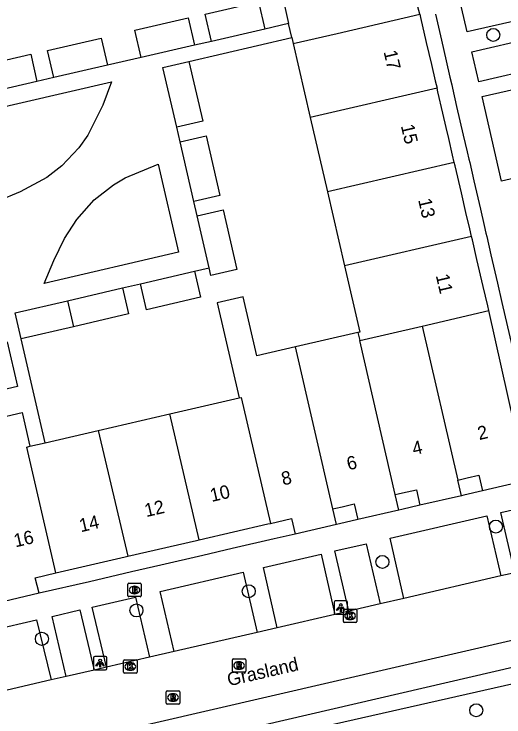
# Model space of a CAD drawing. Extents: x 156414 to 157775, y 382335 to 383765.
# Drawn here: x 157056.8 to 157093.5, y 383161.5 to 383214.1 of the extents above; entities that cross this region are included whole.
import ezdxf

# ---------------------------------------------------------------- set-up
doc = ezdxf.new("R2010")
doc.units = 0
for name, color, linetype in [('IMGEO_Boom', 7, 'Continuous'), ('IMGEO_Brandkraan', 7, 'Continuous'), ('IMGEO_Haag', 7, 'Continuous'), ('IMGEO_Kolk', 7, 'Continuous'), ('IMGEO_Lichtpunt', 7, 'Continuous'), ('IMGEO_Openbare_ruimte_label', 7, 'Continuous'), ('IMGEO_Pand', 7, 'Continuous'), ('IMGEO_Pand_nummerreeks', 7, 'Continuous'), ('IMGEO_Rijbaan_lokaal_gesloten', 7, 'Continuous'), ('IMGEO_Rioolput', 7, 'Continuous'), ('IMGEO_Voetpad_open', 7, 'Continuous')]:
    doc.layers.add(name, color=color, linetype=linetype)

msp = doc.modelspace()

# ---------------------------------------------------------------- linework, layer by layer
at = {"layer": 'IMGEO_Boom'}
for centre in [(157092.696, 383212.572), (157092.888, 383175.736), (157084.386, 383173.088), (157074.375, 383170.896), (157065.964, 383169.456), (157058.883, 383167.33), (157091.419, 383161.976)]:
    msp.add_circle(centre, 0.489, dxfattribs=at)
at = {"layer": 'IMGEO_Brandkraan'}
for p, q in [((157065.322, 383170.563), (157065.322, 383171.415)), ((157065.397, 383171.489), (157066.249, 383171.489)), ((157065.81, 383171.269), (157065.835, 383171.269)), ((157066.323, 383171.415), (157066.323, 383170.563)), ((157065.833, 383170.709), (157065.808, 383170.709)), ((157066.249, 383170.489), (157065.397, 383170.489))]:
    msp.add_line(p, q, dxfattribs=at)
for points in [[(157065.322, 383170.563), (157065.322, 383171.415)], [(157065.397, 383171.489), (157066.249, 383171.489)], [(157065.67, 383171.189), (157065.67, 383170.789), (157065.883, 383170.789)], [(157065.901, 383171.189), (157065.67, 383171.189)], [(157065.849, 383171.108), (157065.795, 383171.108), (157065.795, 383171.032)], [(157066.323, 383171.415), (157066.323, 383170.563)], [(157065.795, 383171.032), (157065.848, 383171.032)], [(157065.857, 383170.956), (157065.795, 383170.956), (157065.795, 383170.875)], [(157065.795, 383170.875), (157065.857, 383170.875)], [(157066.249, 383170.489), (157065.397, 383170.489)]]:
    msp.add_lwpolyline(points, dxfattribs=at)
for centre, radius, start, end in [((157065.399, 383171.413), 0.0765, 91.552, 178.448), ((157065.399, 383171.413), 0.0765, 91.552, 178.448), ((157065.85, 383171.07), 0.0379, 267.8285, 90.9355), ((157065.905, 383171.044), 0.145, 59.4692, 91.5367), ((157065.93, 383171.091), 0.0922, 285.5137, 58.1501), ((157066.247, 383171.413), 0.0765, 1.552, 88.448), ((157066.247, 383171.413), 0.0765, 1.552, 88.448), ((157065.399, 383170.565), 0.0765, 181.552, 268.448), ((157065.399, 383170.565), 0.0765, 181.552, 268.448), ((157065.858, 383170.915), 0.0404, 269.8759, 90.5077), ((157065.889, 383171.04), 0.251, 268.6676, 293.5347), ((157065.935, 383170.899), 0.105, 301.3115, 78.989), ((157066.247, 383170.565), 0.0765, 271.552, 358.448), ((157066.247, 383170.565), 0.0765, 271.552, 358.448)]:
    msp.add_arc(centre, radius, start, end, dxfattribs=at)
for centre, major_axis, ratio, start_param, end_param in [((157065.809, 383170.989), (-0.387, 0.002), 0.722429, 4.712389, 7.853982), ((157065.834, 383170.989), (-0.39, 0.002), 0.717154, 1.570796, 4.712389)]:
    msp.add_ellipse(centre, major_axis=major_axis, ratio=ratio, start_param=start_param, end_param=end_param, dxfattribs=at)
at = {"layer": 'IMGEO_Haag'}
msp.add_lwpolyline([(157056.885, 383155.534), (157099.819, 383165.265)], dxfattribs=at)
at = {"layer": 'IMGEO_Kolk'}
for p, q in [((157081.463, 383168.63), (157081.463, 383169.482)), ((157081.538, 383169.556), (157082.39, 383169.556)), ((157082.464, 383169.482), (157082.464, 383168.63)), ((157081.951, 383169.336), (157081.976, 383169.336)), ((157082.39, 383168.556), (157081.538, 383168.556)), ((157081.974, 383168.776), (157081.949, 383168.776)), ((157065.006, 383164.83), (157065.006, 383165.682)), ((157065.081, 383165.756), (157065.933, 383165.756)), ((157065.494, 383165.536), (157065.519, 383165.536)), ((157066.007, 383165.682), (157066.007, 383164.83)), ((157065.933, 383164.756), (157065.081, 383164.756)), ((157065.517, 383164.976), (157065.492, 383164.976))]:
    msp.add_line(p, q, dxfattribs=at)
for points in [[(157081.463, 383168.63), (157081.463, 383169.482)], [(157081.538, 383169.556), (157082.39, 383169.556)], [(157082.464, 383169.482), (157082.464, 383168.63)], [(157081.784, 383169.256), (157081.907, 383169.256), (157081.907, 383169.105), (157082.037, 383169.256), (157082.201, 383169.256), (157082.055, 383169.105), (157082.208, 383168.856), (157082.056, 383168.856), (157081.971, 383169.02), (157081.907, 383168.953), (157081.907, 383168.856), (157081.784, 383168.856), (157081.784, 383169.256)], [(157082.39, 383168.556), (157081.538, 383168.556)], [(157065.006, 383164.83), (157065.006, 383165.682)], [(157065.081, 383165.756), (157065.933, 383165.756)], [(157065.327, 383165.456), (157065.45, 383165.456), (157065.45, 383165.305), (157065.58, 383165.456), (157065.744, 383165.456), (157065.598, 383165.305), (157065.751, 383165.056), (157065.599, 383165.056), (157065.514, 383165.22), (157065.45, 383165.153), (157065.45, 383165.056), (157065.327, 383165.056), (157065.327, 383165.456)], [(157066.007, 383165.682), (157066.007, 383164.83)], [(157065.933, 383164.756), (157065.081, 383164.756)]]:
    msp.add_lwpolyline(points, dxfattribs=at)
for centre, start, end in [((157081.54, 383169.48), 91.552, 178.448), ((157081.54, 383169.48), 91.552, 178.448), ((157082.388, 383169.48), 1.552, 88.448), ((157082.388, 383169.48), 1.552, 88.448), ((157081.54, 383168.632), 181.552, 268.448), ((157081.54, 383168.632), 181.552, 268.448), ((157082.388, 383168.632), 271.552, 358.448), ((157082.388, 383168.632), 271.552, 358.448), ((157065.083, 383165.68), 91.552, 178.448), ((157065.083, 383165.68), 91.552, 178.448), ((157065.931, 383165.68), 1.552, 88.448), ((157065.931, 383165.68), 1.552, 88.448), ((157065.083, 383164.832), 181.552, 268.448), ((157065.083, 383164.832), 181.552, 268.448), ((157065.931, 383164.832), 271.552, 358.448), ((157065.931, 383164.832), 271.552, 358.448)]:
    msp.add_arc(centre, 0.0765, start, end, dxfattribs=at)
for centre, major_axis, ratio, start_param, end_param in [((157081.95, 383169.056), (-0.387, 0.002), 0.722429, 4.712389, 7.853982), ((157081.975, 383169.056), (-0.39, 0.002), 0.717154, 1.570796, 4.712389), ((157065.493, 383165.256), (-0.387, 0.002), 0.722429, 4.712389, 7.853982), ((157065.518, 383165.256), (-0.39, 0.002), 0.717154, 1.570796, 4.712389)]:
    msp.add_ellipse(centre, major_axis=major_axis, ratio=ratio, start_param=start_param, end_param=end_param, dxfattribs=at)
at = {"layer": 'IMGEO_Lichtpunt'}
for p, q in [((157080.773, 383170.071), (157080.773, 383169.264)), ((157080.773, 383170.071), (157080.773, 383169.264)), ((157081.675, 383170.166), (157080.867, 383170.166)), ((157081.675, 383170.166), (157080.867, 383170.166)), ((157081.769, 383169.264), (157081.769, 383170.071)), ((157081.769, 383169.264), (157081.769, 383170.071)), ((157080.867, 383169.17), (157081.675, 383169.17)), ((157080.867, 383169.17), (157081.675, 383169.17)), ((157062.748, 383165.913), (157062.748, 383165.106)), ((157062.748, 383165.913), (157062.748, 383165.106)), ((157063.65, 383166.008), (157062.842, 383166.008)), ((157063.65, 383166.008), (157062.842, 383166.008)), ((157063.744, 383165.106), (157063.744, 383165.913)), ((157063.744, 383165.106), (157063.744, 383165.913)), ((157062.842, 383165.012), (157063.65, 383165.012)), ((157062.842, 383165.012), (157063.65, 383165.012))]:
    msp.add_line(p, q, dxfattribs=at)
for points in [[(157081.147, 383169.735), (157081.186, 383169.707), (157080.998, 383169.445), (157080.96, 383169.472), (157081.147, 383169.735)], [(157081.249, 383169.687), (157081.296, 383169.687), (157081.296, 383169.365), (157081.249, 383169.365), (157081.249, 383169.687)], [(157081.359, 383169.707), (157081.397, 383169.734), (157081.584, 383169.472), (157081.545, 383169.444), (157081.359, 383169.707)], [(157063.122, 383165.577), (157063.161, 383165.549), (157062.973, 383165.287), (157062.935, 383165.314), (157063.122, 383165.577)], [(157063.224, 383165.529), (157063.271, 383165.529), (157063.271, 383165.207), (157063.224, 383165.207), (157063.224, 383165.529)], [(157063.334, 383165.549), (157063.372, 383165.576), (157063.559, 383165.314), (157063.52, 383165.286), (157063.334, 383165.549)]]:
    msp.add_lwpolyline(points, dxfattribs=at)
for centre in [(157081.272, 383169.869), (157063.247, 383165.711)]:
    msp.add_circle(centre, 0.0994, dxfattribs=at)
for centre, start, end in [((157080.867, 383170.071), 90, 180), ((157080.867, 383170.071), 90, 180), ((157081.675, 383170.071), 0, 90), ((157081.675, 383170.071), 0, 90), ((157080.867, 383169.264), 180, 270), ((157080.867, 383169.264), 180, 270), ((157081.675, 383169.264), 270, 0), ((157081.675, 383169.264), 270, 360), ((157062.842, 383165.913), 90, 180), ((157062.842, 383165.913), 90, 180), ((157063.65, 383165.913), 0, 90), ((157063.65, 383165.913), 0, 90), ((157062.842, 383165.106), 180, 270), ((157062.842, 383165.106), 180, 270), ((157063.65, 383165.106), 270, 0), ((157063.65, 383165.106), 270, 360)]:
    msp.add_arc(centre, 0.0946, start, end, dxfattribs=at)
at = {"layer": 'IMGEO_Pand'}
for points in [[(157078.824, 383222.081), (157080.332, 383215.541), (157077.049, 383214.783), (157077.362, 383213.427)], [(157087.185, 383214.123), (157087.053, 383214.685), (157086.762, 383215.931), (157086.087, 383218.828), (157085.747, 383220.284), (157086.88, 383220.549)], [(157071.583, 383212.094), (157071.111, 383214.141), (157075.106, 383215.062), (157075.578, 383213.016)], [(157066.311, 383210.879), (157065.84, 383212.925), (157069.835, 383213.846), (157070.307, 383211.8)], [(157077.706, 383211.934), (157080.99, 383212.692), (157087.185, 383214.123)], [(157087.185, 383214.123), (157087.244, 383213.87), (157087.676, 383212.019), (157088.061, 383210.369), (157088.346, 383209.145), (157088.48, 383208.573)], [(157077.605, 383212.37), (157077.362, 383213.427)], [(157075.578, 383213.016), (157071.583, 383212.094)], [(157059.783, 383209.373), (157059.311, 383211.419), (157063.316, 383212.343), (157063.788, 383210.296)], [(157077.605, 383212.37), (157077.706, 383211.934)], [(157070.307, 383211.8), (157066.311, 383210.879)], [(157077.706, 383211.934), (157078.987, 383206.38)], [(157054.049, 383210.205), (157058.044, 383211.127), (157058.516, 383209.081)], [(157068.983, 383205.657), (157067.949, 383210.14), (157069.898, 383210.589)], [(157069.898, 383210.589), (157070.932, 383206.107), (157068.983, 383205.657)], [(157058.516, 383209.081), (157054.521, 383208.159), (157054.049, 383210.205)], [(157063.788, 383210.296), (157059.783, 383209.373)], [(157088.48, 383208.573), (157078.987, 383206.38)], [(157089.775, 383203.021), (157089.647, 383203.565), (157089.356, 383204.812), (157089.166, 383205.629), (157088.915, 383206.707), (157088.538, 383208.323), (157088.48, 383208.573)], [(157078.987, 383206.38), (157080.268, 383200.825)], [(157069.233, 383204.576), (157071.182, 383205.025), (157072.213, 383200.553), (157070.264, 383200.103)], [(157070.264, 383200.103), (157069.233, 383204.576)], [(157089.775, 383203.021), (157080.268, 383200.825)], [(157091.069, 383197.47), (157090.935, 383198.045), (157090.649, 383199.273), (157090.305, 383200.748), (157089.837, 383202.755), (157089.775, 383203.021)], [(157080.268, 383200.825), (157081.549, 383195.271)], [(157070.514, 383199.022), (157072.463, 383199.471), (157073.495, 383194.999), (157071.546, 383194.549), (157071.414, 383195.12)], [(157071.414, 383195.12), (157070.514, 383199.022)], [(157091.069, 383197.47), (157081.549, 383195.271)], [(157092.361, 383191.917), (157092.282, 383192.273), (157091.943, 383193.727), (157091.472, 383195.745), (157091.129, 383197.215), (157091.069, 383197.47)], [(157066.261, 383193.929), (157070.324, 383194.868)], [(157070.324, 383194.868), (157070.774, 383192.92), (157066.711, 383191.981), (157066.261, 383193.929)], [(157081.549, 383195.271), (157082.692, 383190.316), (157082.55, 383190.283)], [(157060.789, 383192.665), (157064.916, 383193.619)], [(157064.916, 383193.619), (157065.366, 383191.67), (157061.238, 383190.716)], [(157057.328, 383189.813), (157056.878, 383191.761), (157060.789, 383192.665)], [(157060.789, 383192.665), (157061.238, 383190.716)], [(157077.873, 383189.202), (157074.985, 383188.535), (157073.966, 383192.952), (157072.017, 383192.503), (157073.666, 383185.377)], [(157087.365, 383190.764), (157092.361, 383191.917)], [(157095.196, 383179.181), (157092.361, 383191.917)], [(157061.238, 383190.716), (157057.328, 383189.813)], [(157082.688, 383189.684), (157087.365, 383190.764)], [(157087.365, 383190.764), (157090.032, 383179.217)], [(157082.55, 383190.283), (157077.873, 383189.202)], [(157082.55, 383190.283), (157082.688, 383189.684)], [(157056.275, 383189.571), (157057.045, 383186.239), (157055.097, 383185.789)], [(157085.354, 383178.142), (157082.688, 383189.684)], [(157080.676, 383177.065), (157077.873, 383189.202)], [(157068.463, 383184.175), (157073.666, 383185.377)], [(157073.666, 383185.377), (157073.822, 383185.413), (157076.018, 383175.983)], [(157052.483, 383183.15), (157057.404, 383184.288), (157057.989, 383181.755)], [(157063.104, 383182.937), (157068.463, 383184.175)], [(157070.671, 383174.748), (157068.463, 383184.175)], [(157059.129, 383182.018), (157063.104, 383182.937)], [(157063.104, 383182.937), (157065.322, 383173.513)], [(157059.924, 383172.266), (157057.745, 383181.699), (157057.989, 383181.755)], [(157057.989, 383181.755), (157059.129, 383182.018)], [(157090.032, 383179.217), (157090.228, 383179.264), (157090.747, 383179.388), (157091.622, 383179.598), (157091.894, 383178.429)], [(157090.302, 383178.05), (157090.032, 383179.217)], [(157095.196, 383179.181), (157091.894, 383178.429)], [(157085.354, 383178.142), (157085.567, 383178.191), (157085.902, 383178.268), (157086.933, 383178.505), (157087.205, 383177.336)], [(157085.624, 383176.972), (157085.354, 383178.142)], [(157090.302, 383178.05), (157087.205, 383177.336)], [(157080.676, 383177.065), (157080.897, 383177.116), (157081.373, 383177.225), (157082.273, 383177.432), (157082.545, 383176.263)], [(157080.946, 383175.895), (157080.676, 383177.065)], [(157085.624, 383176.972), (157082.545, 383176.263)], [(157076.018, 383175.983), (157077.591, 383176.348), (157077.859, 383175.178)], [(157070.671, 383174.748), (157075.813, 383175.936), (157076.018, 383175.983)], [(157080.946, 383175.895), (157077.859, 383175.178)], [(157065.322, 383173.513), (157070.466, 383174.701), (157070.671, 383174.748)], [(157059.924, 383172.266), (157065.117, 383173.465), (157065.322, 383173.513)], [(157058.675, 383170.739), (157058.382, 383171.91), (157059.924, 383172.266)], [(157058.675, 383170.739), (157055.518, 383170.012)]]:
    msp.add_lwpolyline(points, dxfattribs=at)
at = {"layer": 'IMGEO_Rijbaan_lokaal_gesloten'}
for points in [[(157094.31, 383172.281), (157093.263, 383172.038)], [(157093.263, 383172.038), (157085.995, 383170.358)], [(157085.995, 383170.358), (157084.216, 383169.946)], [(157084.216, 383169.946), (157081.88, 383169.406)], [(157080.825, 383169.162), (157076.513, 383168.165)], [(157081.88, 383169.406), (157080.825, 383169.162)], [(156978.188, 383140.425), (156980.132, 383140.879), (157098.962, 383168.364)], [(157076.513, 383168.165), (157075.006, 383167.816)], [(157075.006, 383167.816), (157068.798, 383166.381)], [(157068.798, 383166.381), (157066.949, 383165.953)], [(157066.949, 383165.953), (157063.723, 383165.207)], [(157062.794, 383164.992), (157060.699, 383164.508)], [(157063.723, 383165.207), (157062.794, 383164.992)], [(157059.575, 383164.248), (157054.13, 383162.988)], [(157060.699, 383164.508), (157059.575, 383164.248)]]:
    msp.add_lwpolyline(points, dxfattribs=at)
at = {"layer": 'IMGEO_Rioolput'}
for p, q in [((157073.225, 383165.828), (157074.077, 383165.828)), ((157073.15, 383164.902), (157073.15, 383165.754)), ((157073.638, 383165.608), (157073.663, 383165.608)), ((157074.151, 383165.754), (157074.151, 383164.902)), ((157074.077, 383164.828), (157073.225, 383164.828)), ((157073.661, 383165.048), (157073.636, 383165.048)), ((157068.203, 383162.506), (157068.203, 383163.358)), ((157068.278, 383163.432), (157069.13, 383163.432)), ((157068.691, 383163.212), (157068.716, 383163.212)), ((157069.204, 383163.358), (157069.204, 383162.506)), ((157068.714, 383162.652), (157068.689, 383162.652)), ((157069.13, 383162.432), (157068.278, 383162.432))]:
    msp.add_line(p, q, dxfattribs=at)
for points in [[(157073.225, 383165.828), (157074.077, 383165.828)], [(157073.15, 383164.902), (157073.15, 383165.754)], [(157073.739, 383165.526), (157073.487, 383165.528), (157073.487, 383165.128)], [(157073.487, 383165.128), (157073.611, 383165.128), (157073.611, 383165.29), (157073.622, 383165.29)], [(157073.665, 383165.447), (157073.611, 383165.447), (157073.611, 383165.366)], [(157073.611, 383165.366), (157073.663, 383165.366)], [(157074.151, 383165.754), (157074.151, 383164.902)], [(157074.077, 383164.828), (157073.225, 383164.828)], [(157073.669, 383165.261), (157073.74, 383165.128), (157073.88, 383165.128), (157073.815, 383165.254)], [(157068.203, 383162.506), (157068.203, 383163.358)], [(157068.278, 383163.432), (157069.13, 383163.432)], [(157069.204, 383163.358), (157069.204, 383162.506)], [(157068.792, 383163.13), (157068.54, 383163.132), (157068.54, 383162.732)], [(157068.54, 383162.732), (157068.664, 383162.732), (157068.664, 383162.894), (157068.675, 383162.894)], [(157068.718, 383163.051), (157068.664, 383163.051), (157068.664, 383162.97)], [(157068.664, 383162.97), (157068.716, 383162.97)], [(157068.722, 383162.865), (157068.793, 383162.732), (157068.933, 383162.732), (157068.868, 383162.858)], [(157069.13, 383162.432), (157068.278, 383162.432)]]:
    msp.add_lwpolyline(points, dxfattribs=at)
for centre, radius, start, end in [((157073.227, 383165.752), 0.0765, 91.552, 178.448), ((157073.227, 383165.752), 0.0765, 91.552, 178.448), ((157074.075, 383165.752), 0.0765, 1.552, 88.448), ((157074.075, 383165.752), 0.0765, 1.552, 88.448), ((157073.621, 383165.237), 0.0533, 26.0293, 88.6989), ((157073.647, 383165.555), 0.19, 274.7715, 282.9687), ((157073.671, 383165.351), 0.0964, 77.0061, 93.1865), ((157073.685, 383165.408), 0.0378, 276.6634, 79.6772), ((157073.738, 383165.416), 0.109, 350.3612, 89.416), ((157073.736, 383165.416), 0.112, 277.5842, 350.9817), ((157073.72, 383165.201), 0.108, 29.5134, 73.7905), ((157073.227, 383164.904), 0.0765, 181.552, 268.448), ((157073.227, 383164.904), 0.0765, 181.552, 268.448), ((157074.075, 383164.904), 0.0765, 271.552, 358.448), ((157074.075, 383164.904), 0.0765, 271.552, 358.448), ((157068.28, 383163.356), 0.0765, 91.552, 178.448), ((157068.28, 383163.356), 0.0765, 91.552, 178.448), ((157069.128, 383163.356), 0.0765, 1.552, 88.448), ((157069.128, 383163.356), 0.0765, 1.552, 88.448), ((157068.674, 383162.841), 0.0533, 26.0293, 88.6989), ((157068.7, 383163.159), 0.19, 274.7715, 282.9687), ((157068.724, 383162.955), 0.0964, 77.0061, 93.1865), ((157068.738, 383163.012), 0.0378, 276.6634, 79.6772), ((157068.791, 383163.02), 0.109, 350.3612, 89.416), ((157068.789, 383163.02), 0.112, 277.5842, 350.9817), ((157068.773, 383162.805), 0.108, 29.5134, 73.7905), ((157068.28, 383162.508), 0.0765, 181.552, 268.448), ((157068.28, 383162.508), 0.0765, 181.552, 268.448), ((157069.128, 383162.508), 0.0765, 271.552, 358.448), ((157069.128, 383162.508), 0.0765, 271.552, 358.448)]:
    msp.add_arc(centre, radius, start, end, dxfattribs=at)
for centre, major_axis, ratio, start_param, end_param in [((157073.637, 383165.328), (-0.387, 0.002), 0.722429, 4.712389, 7.853982), ((157073.662, 383165.328), (-0.39, 0.002), 0.717154, 1.570796, 4.712389), ((157068.69, 383162.932), (-0.387, 0.002), 0.722429, 4.712389, 7.853982), ((157068.715, 383162.932), (-0.39, 0.002), 0.717154, 1.570796, 4.712389)]:
    msp.add_ellipse(centre, major_axis=major_axis, ratio=ratio, start_param=start_param, end_param=end_param, dxfattribs=at)
at = {"layer": 'IMGEO_Voetpad_open'}
for points in [[(157095.268, 383213.82), (157090.737, 383212.8), (157089.617, 383217.658), (157094.148, 383218.689)], [(157088.357, 383214.138), (157088.808, 383212.173), (157089.172, 383210.628), (157089.451, 383209.403), (157089.589, 383208.829), (157089.645, 383208.594), (157089.95, 383207.204), (157090.451, 383205.067), (157090.75, 383203.823), (157090.873, 383203.275), (157090.93, 383203.023), (157091.226, 383201.646), (157091.725, 383199.524), (157092.013, 383198.296), (157092.146, 383197.719), (157092.201, 383197.48), (157092.509, 383196.093), (157093.007, 383193.976), (157093.331, 383192.533), (157096.371, 383179.455)], [(157077.362, 383213.427), (157075.578, 383213.016)], [(157069.898, 383210.589), (157077.605, 383212.37)], [(157096.122, 383210.109), (157091.601, 383209.057), (157091.079, 383211.317), (157095.606, 383212.355)], [(157071.583, 383212.094), (157070.307, 383211.8)], [(157066.311, 383210.879), (157063.788, 383210.296)], [(157055.552, 383200.118), (157054.026, 383206.728), (157064.085, 383209.051), (157063.442, 383207.317), (157062.328, 383205.058), (157061.655, 383204.112), (157060.376, 383202.768), (157059.252, 383201.904), (157057.257, 383200.83), (157055.552, 383200.118)], [(157059.783, 383209.373), (157058.516, 383209.081)], [(157097.837, 383202.657), (157093.318, 383201.611), (157091.852, 383207.967), (157096.38, 383208.989)], [(157069.233, 383204.576), (157068.983, 383205.657)], [(157067.58, 383202.9), (157069.115, 383196.291), (157059.059, 383193.956), (157059.769, 383195.663), (157060.572, 383197.313), (157061.489, 383198.75), (157062.803, 383200.212), (157064.259, 383201.354), (157065.124, 383201.864), (157067.58, 383202.9)], [(157070.514, 383199.022), (157070.264, 383200.103)], [(157070.324, 383194.868), (157071.414, 383195.12)], [(157064.916, 383193.619), (157066.261, 383193.929)], [(157059.129, 383182.018), (157057.328, 383189.813)], [(157091.894, 383178.429), (157090.499, 383178.095), (157090.302, 383178.05)], [(157087.205, 383177.336), (157085.839, 383177.022), (157085.624, 383176.972)], [(157094.31, 383172.281), (157093.258, 383176.783), (157095.561, 383177.315)], [(157085.995, 383170.358), (157084.964, 383174.866), (157092.216, 383176.542), (157093.263, 383172.038)], [(157082.545, 383176.263), (157081.169, 383175.947), (157080.946, 383175.895)], [(157077.859, 383175.178), (157076.288, 383174.818), (157073.147, 383174.097), (157070.941, 383173.585), (157067.8, 383172.849), (157065.595, 383172.338), (157062.456, 383171.611), (157058.675, 383170.739)], [(157081.88, 383169.406), (157080.836, 383173.912), (157083.171, 383174.451), (157084.216, 383169.946)], [(157076.513, 383168.165), (157075.483, 383172.675), (157079.802, 383173.673), (157080.825, 383169.162)], [(157068.798, 383166.381), (157067.753, 383170.888), (157073.97, 383172.325), (157075.006, 383167.816)], [(157063.723, 383165.207), (157062.652, 383169.709), (157065.899, 383170.46), (157066.949, 383165.953)], [(157060.699, 383164.508), (157059.643, 383169.014), (157061.732, 383169.496), (157062.794, 383164.992)], [(157054.13, 383162.988), (157053.073, 383167.495), (157058.484, 383168.746), (157059.575, 383164.248)], [(157099.395, 383166.395), (157056.651, 383156.504), (157056.885, 383155.534)]]:
    msp.add_lwpolyline(points, dxfattribs=at)

# ---------------------------------------------------------------- texts
at = {"layer": 'IMGEO_Openbare_ruimte_label'}
msp.add_text('Grasland', height=1, rotation=12.9388, dxfattribs=at).set_placement((157072.887, 383163.774))
at = {"layer": 'IMGEO_Pand_nummerreeks'}
for s, rotation, p in [('17', 283.1205, (157084.471, 383211.319)), ('15', 283.1205, (157085.765, 383205.767)), ('13', 283.1205, (157087.059, 383200.216)), ('11', 283.1205, (157088.379, 383194.553)), ('2', 13.0291, (157091.639, 383182.215)), ('4', 13.0291, (157086.742, 383181.083)), ('6', 13.0291, (157081.843, 383179.949)), ('8', 13.0291, (157076.948, 383178.817)), ('10', 13.0277, (157071.6, 383177.58)), ('12', 13.0277, (157066.695, 383176.444)), ('14', 13.0291, (157061.8, 383175.312)), ('16', 13.0291, (157056.901, 383174.178))]:
    msp.add_text(s, height=1, rotation=rotation, dxfattribs=at).set_placement(p)

doc.saveas('drawing.dxf')
